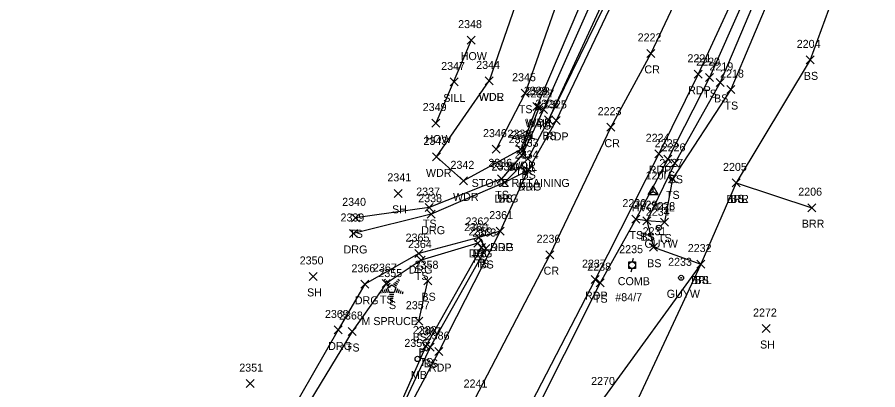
# Model space of a CAD drawing. Extents: x 1678863 to 1683592, y 407783 to 418211.
# Drawn here: x 1680777.1 to 1680992.2, y 416098.9 to 416192 of the extents above; entities that cross this region are included whole.
import ezdxf

# ---------------------------------------------------------------- set-up
doc = ezdxf.new("R2010")
doc.units = 0
for name, color, linetype in [('C_A', 7, 'Continuous'), ('C_I', 7, 'Continuous'), ('CPSM', 7, 'Continuous'), ('L_A', 7, 'Continuous'), ('L_C', 7, 'Continuous'), ('L_I', 7, 'Continuous'), ('L_TIC', 7, 'Continuous'), ('LABL', 7, 'Continuous'), ('LAWA', 7, 'Continuous'), ('LBC', 7, 'Continuous'), ('LELB', 7, 'Continuous'), ('LMB', 7, 'Continuous'), ('LTC', 7, 'Continuous'), ('LW', 7, 'Continuous'), ('P_A', 7, 'Continuous'), ('P_I', 7, 'Continuous'), ('P_TIC', 7, 'Continuous'), ('PET', 7, 'Continuous'), ('PRC', 7, 'Continuous'), ('R_A', 7, 'Continuous'), ('R_I', 7, 'Continuous'), ('R_TIC', 7, 'Continuous'), ('RDG', 7, 'Continuous'), ('U_A', 7, 'Continuous'), ('U_C', 7, 'Continuous'), ('U_I', 7, 'Continuous'), ('UP', 7, 'Continuous'), ('UPGW', 7, 'Continuous')]:
    doc.layers.add(name, color=color, linetype=linetype)

msp = doc.modelspace()

# ---------------------------------------------------------------- linework, layer by layer
at = {"layer": 'CPSM'}
for p, q in [((1680934.83, 416147.75), (1680936.08, 416149.91)), ((1680934.83, 416147.75), (1680936.08, 416148.47)), ((1680937.33, 416147.75), (1680936.08, 416149.91)), ((1680936.08, 416148.47), (1680936.08, 416149.91)), ((1680936.08, 416148.47), (1680936.08, 416148.47)), ((1680936.08, 416148.47), (1680937.33, 416147.75)), ((1680934.83, 416147.75), (1680937.33, 416147.75))]:
    msp.add_line(p, q, dxfattribs=at)
at = {"layer": 'L_TIC'}
for points in [[(1680889.59, 416185.32), (1680891.59, 416187.32)], [(1680891.59, 416185.32), (1680889.59, 416187.32)], [(1680974.32, 416180.38), (1680976.32, 416182.38)], [(1680976.32, 416180.38), (1680974.32, 416182.38)], [(1680885.36, 416174.85), (1680887.36, 416176.85)], [(1680887.36, 416174.85), (1680885.36, 416176.85)], [(1680894.11, 416175.12), (1680896.11, 416177.12)], [(1680896.11, 416175.12), (1680894.11, 416177.12)], [(1680894.11, 416175.12), (1680896.11, 416177.12)], [(1680896.11, 416175.12), (1680894.11, 416177.12)], [(1680949.18, 416175.93), (1680951.18, 416177.93)], [(1680951.18, 416175.93), (1680949.18, 416177.93)], [(1680951.87, 416174.74), (1680953.87, 416176.74)], [(1680953.87, 416174.74), (1680951.87, 416176.74)], [(1680903.09, 416172.04), (1680905.09, 416174.04)], [(1680905.09, 416172.04), (1680903.09, 416174.04)], [(1680954.51, 416172.95), (1680956.51, 416174.95)], [(1680956.51, 416172.95), (1680954.51, 416174.95)], [(1680906.02, 416168.68), (1680908.02, 416170.68)], [(1680908.02, 416168.68), (1680906.02, 416170.68)], [(1680906.56, 416168.52), (1680908.56, 416170.52)], [(1680908.56, 416168.52), (1680906.56, 416170.52)], [(1680907.67, 416167.97), (1680909.67, 416169.97)], [(1680909.67, 416167.97), (1680907.67, 416169.97)], [(1680908.93, 416165.42), (1680910.93, 416167.42)], [(1680910.93, 416165.42), (1680908.93, 416167.42)], [(1680908.93, 416165.42), (1680910.93, 416167.42)], [(1680910.93, 416165.42), (1680908.93, 416167.42)], [(1680880.75, 416164.58), (1680882.75, 416166.58)], [(1680882.75, 416164.58), (1680880.75, 416166.58)], [(1680895.87, 416158.06), (1680897.87, 416160.06)], [(1680897.87, 416158.06), (1680895.87, 416160.06)], [(1680902, 416157.93), (1680904, 416159.93)], [(1680904, 416157.93), (1680902, 416159.93)], [(1680902.31, 416157.6), (1680904.31, 416159.6)], [(1680904.31, 416157.6), (1680902.31, 416159.6)], [(1680880.92, 416156.13), (1680882.92, 416158.13)], [(1680882.92, 416156.13), (1680880.92, 416158.13)], [(1680902.23, 416156.56), (1680904.23, 416158.56)], [(1680904.23, 416156.56), (1680902.23, 416158.56)], [(1680903.75, 416155.65), (1680905.75, 416157.65)], [(1680905.75, 416155.65), (1680903.75, 416157.65)], [(1680938.74, 416155.54), (1680940.74, 416157.54)], [(1680940.74, 416155.54), (1680938.74, 416157.54)], [(1680940.54, 416154.52), (1680942.54, 416156.52)], [(1680942.54, 416154.52), (1680940.54, 416156.52)], [(1680897.19, 416150.63), (1680899.19, 416152.63)], [(1680899.19, 416150.63), (1680897.19, 416152.63)], [(1680939.89, 416150.62), (1680941.89, 416152.62)], [(1680941.89, 416150.62), (1680939.89, 416152.62)], [(1680887.68, 416150.13), (1680889.68, 416152.13)], [(1680889.68, 416150.13), (1680887.68, 416152.13)], [(1680897.95, 416149.71), (1680899.95, 416151.71)], [(1680899.95, 416149.71), (1680897.95, 416151.71)], [(1680955.88, 416149.62), (1680957.88, 416151.62)], [(1680957.88, 416149.62), (1680955.88, 416151.62)], [(1680955.88, 416149.62), (1680957.88, 416151.62)], [(1680957.88, 416149.62), (1680955.88, 416151.62)], [(1680955.88, 416149.62), (1680957.88, 416151.62)], [(1680957.88, 416149.62), (1680955.88, 416151.62)], [(1680871.33, 416147), (1680873.33, 416149)], [(1680873.33, 416147), (1680871.33, 416149)], [(1680879.11, 416143.44), (1680881.11, 416145.44)], [(1680881.11, 416143.44), (1680879.11, 416145.44)], [(1680974.76, 416143.42), (1680976.76, 416145.42)], [(1680976.76, 416143.42), (1680974.76, 416145.42)], [(1680860.7, 416140.88), (1680862.7, 416142.88)], [(1680862.7, 416140.88), (1680860.7, 416142.88)], [(1680930.74, 416140.56), (1680932.74, 416142.56)], [(1680932.74, 416140.56), (1680930.74, 416142.56)], [(1680930.74, 416140.56), (1680932.74, 416142.56)], [(1680932.74, 416140.56), (1680930.74, 416142.56)], [(1680933.47, 416140.15), (1680935.47, 416142.15)], [(1680935.47, 416140.15), (1680933.47, 416142.15)], [(1680933.47, 416140.15), (1680935.47, 416142.15)], [(1680935.47, 416140.15), (1680933.47, 416142.15)], [(1680937.9, 416139.82), (1680939.9, 416141.82)], [(1680939.9, 416139.82), (1680937.9, 416141.82)], [(1680891.48, 416135.98), (1680893.48, 416137.98)], [(1680893.48, 416135.98), (1680891.48, 416137.98)], [(1680891.24, 416134.56), (1680893.24, 416136.56)], [(1680893.24, 416134.56), (1680891.24, 416136.56)], [(1680892.2, 416133.47), (1680894.2, 416135.47)], [(1680894.2, 416133.47), (1680892.2, 416135.47)], [(1680892.2, 416133.47), (1680894.2, 416135.47)], [(1680894.2, 416133.47), (1680892.2, 416135.47)], [(1680893.22, 416133.21), (1680895.22, 416135.21)], [(1680895.22, 416133.21), (1680893.22, 416135.21)], [(1680935.15, 416133.53), (1680937.15, 416135.53)], [(1680937.15, 416133.53), (1680935.15, 416135.53)], [(1680877.09, 416130.32), (1680879.09, 416132.32)], [(1680879.09, 416130.32), (1680877.09, 416132.32)], [(1680947, 416129.32), (1680949, 416131.32)], [(1680949, 416129.32), (1680947, 416131.32)], [(1680947, 416129.32), (1680949, 416131.32)], [(1680949, 416129.32), (1680947, 416131.32)], [(1680850.08, 416126.23), (1680852.08, 416128.23)], [(1680852.08, 416126.23), (1680850.08, 416128.23)], [(1680878.72, 416125.15), (1680880.72, 416127.15)], [(1680880.72, 416125.15), (1680878.72, 416127.15)], [(1680921.88, 416124.66), (1680923.88, 416126.66)], [(1680923.88, 416124.66), (1680921.88, 416126.66)], [(1680868.36, 416124.43), (1680870.36, 416126.43)], [(1680870.36, 416124.43), (1680868.36, 416126.43)], [(1680876.52, 416115.03), (1680878.52, 416117.03)], [(1680878.52, 416115.03), (1680876.52, 416117.03)], [(1680859.87, 416112.45), (1680861.87, 416114.45)], [(1680861.87, 416112.45), (1680859.87, 416114.45)], [(1680963.32, 416113.2), (1680965.32, 416115.2)], [(1680965.32, 416113.2), (1680963.32, 416115.2)], [(1680878.27, 416108.82), (1680880.27, 416110.82)], [(1680880.27, 416108.82), (1680878.27, 416110.82)], [(1680879.31, 416108.5), (1680881.31, 416110.5)], [(1680881.31, 416108.5), (1680879.31, 416110.5)], [(1680834.31, 416099.42), (1680836.31, 416101.42)], [(1680836.31, 416099.42), (1680834.31, 416101.42)]]:
    msp.add_lwpolyline(points, dxfattribs=at)
at = {"layer": 'LABL'}
for points in [[(1680956.88, 416150.62), (1680948, 416130.32), (1680930.66, 416093.13), (1680912.2, 416051.51), (1680883.96, 416013.81), (1680874.19, 415988.78), (1680853.91, 415952.29), (1680842.26, 415917.58), (1680823.76, 415878.55), (1680802.21, 415849.25), (1680792.83, 415826.14)], [(1680956.88, 416150.62), (1680975.76, 416144.42)]]:
    msp.add_lwpolyline(points, dxfattribs=at)
at = {"layer": 'LAWA'}
for points in [[(1680952.92, 416321.87), (1680950.2, 416313.97), (1680933.13, 416260.29), (1680920.36, 416201.05), (1680907.02, 416169.68), (1680903, 416158.93), (1680888.68, 416151.13), (1680881.92, 416157.13), (1680895.11, 416176.12)], [(1680922.98, 416258.88), (1680912.33, 416235.37), (1680907.58, 416212.33), (1680895.11, 416176.12)]]:
    msp.add_lwpolyline(points, dxfattribs=at)
at = {"layer": 'LBC'}
msp.add_lwpolyline([(1680890.59, 416186.32), (1680881.75, 416165.58)], dxfattribs=at)
at = {"layer": 'LELB'}
for points in [[(1681183.55, 416833.63), (1681182.26, 416826.66), (1681180.25, 416810.78), (1681169.29, 416761.59), (1681161.1, 416720.62), (1681142.83, 416670.76), (1681140.44, 416656.68), (1681135.09, 416652.62), (1681137.22, 416644.16), (1681128.95, 416609.13), (1681110.82, 416560.56), (1681097.95, 416523.26), (1681082.61, 416474.04), (1681065.03, 416423.77), (1681042.03, 416376.09), (1681025.29, 416329.55), (1681005.26, 416289.72), (1680988.66, 416250.32), (1680971.75, 416212.59), (1680955.51, 416173.95), (1680940.89, 416151.62), (1680938.9, 416140.82), (1680934.47, 416141.15), (1680931.74, 416141.56)], [(1681133.74, 416607.2), (1681113.76, 416559.31), (1681101.82, 416522.05), (1681085.89, 416471.83), (1681071.19, 416421.26), (1681051.86, 416373.86), (1681035.51, 416329.96), (1681028.19, 416324.2), (1681022.12, 416304.25), (1681026.28, 416298.9), (1681016.09, 416285.94), (1681000.34, 416247.72), (1680995.54, 416236.51), (1680975.32, 416181.38), (1680956.88, 416150.62)], [(1681038.03, 416377.84), (1681018.75, 416331.61), (1681001.83, 416290.79), (1680984.44, 416253.74), (1680966.98, 416214.94), (1680950.18, 416176.93), (1680939.74, 416156.54), (1680931.74, 416141.56), (1680922.88, 416125.66), (1680904.84, 416089.79), (1680882.52, 416047.72), (1680856.47, 415999.19), (1680833.95, 415957.08), (1680817.58, 415925.78), (1680807.17, 415890.21), (1680788.23, 415868.01), (1680776.06, 415847.05), (1680760.46, 415817.8), (1680755.71, 415808.25), (1680735.62, 415773.1), (1680716.45, 415735.15), (1680696.34, 415699.12)], [(1681040.38, 416376.76), (1681020.53, 416330.9), (1681004, 416290.19), (1680986.49, 416252.11), (1680968.98, 416213.99), (1680952.87, 416175.74), (1680941.54, 416155.52), (1680934.47, 416141.15), (1680936.15, 416134.53), (1680948, 416130.32), (1680923.93, 416097.09), (1680898.35, 416054.23), (1680878.48, 416018.3), (1680864.77, 415990.85), (1680847.18, 415954.31), (1680832.62, 415926.78), (1680825.84, 415905.87), (1680814.58, 415883.3), (1680794.11, 415850.39), (1680780.48, 415832.8)], [(1680976.35, 416320.55), (1680973.86, 416317.03), (1680974.61, 416315.77), (1680967.98, 416297.49), (1680948.6, 416255.33), (1680925.56, 416198.48), (1680909.93, 416166.42), (1680904.75, 416156.65), (1680898.95, 416150.71)], [(1680976.35, 416320.55), (1680974.61, 416321.47), (1680972.62, 416317.67), (1680971.81, 416317.12), (1680966.46, 416298.16), (1680946.88, 416255.71), (1680924.89, 416198.94), (1680909.93, 416166.42)], [(1680968.27, 416311.61), (1680964.92, 416299.71), (1680944.33, 416256.03), (1680922.61, 416200.28), (1680908.67, 416168.97), (1680903.23, 416157.56), (1680898.19, 416151.63), (1680880.11, 416144.44), (1680861.7, 416141.88)], [(1680922.98, 416258.88), (1680915.86, 416206.67), (1680904.09, 416173.04), (1680896.87, 416159.06)], [(1680893.2, 416134.47), (1680892.24, 416135.56), (1680878.09, 416131.32), (1680869.36, 416125.43), (1680860.87, 416113.45), (1680843.68, 416085.19), (1680830.69, 416061.69), (1680822.84, 416039.43), (1680813.92, 415999.28)], [(1680892.48, 416136.98), (1680894.22, 416134.21), (1680880.31, 416109.5), (1680867.79, 416082.62), (1680847.79, 416047.2), (1680836.18, 416026.26), (1680819.21, 415995.76)], [(1680893.2, 416134.47), (1680879.27, 416109.82), (1680867.46, 416082.98), (1680846.76, 416047.54), (1680835.22, 416026.96), (1680819.21, 415995.76)], [(1680877.52, 416116.03), (1680879.72, 416126.15)]]:
    msp.add_lwpolyline(points, dxfattribs=at)
at = {"layer": 'LMB'}
for p, q in [((1680877.86, 416109.2), (1680879.15, 416108.82)), ((1680877.86, 416106.61), (1680877.86, 416109.2)), ((1680877.86, 416108.3), (1680879.15, 416108.81)), ((1680877.21, 416106.6), (1680877.21, 416106.6))]:
    msp.add_line(p, q, dxfattribs=at)
msp.add_circle((1680877.21, 416106.6), 0.656, dxfattribs=at)
at = {"layer": 'LTC'}
for p, q in [((1680868.85, 416126.27), (1680869.21, 416126.52)), ((1680872.25, 416126.51), (1680872.67, 416126.2)), ((1680869.06, 416125.8), (1680869.59, 416126.18)), ((1680869.27, 416125.33), (1680869.98, 416125.85)), ((1680869.48, 416124.87), (1680870.36, 416125.51)), ((1680869.71, 416124.41), (1680870.72, 416125.15)), ((1680869.71, 416124.41), (1680870.09, 416123.22)), ((1680870.72, 416125.15), (1680871.72, 416124.42)), ((1680871.14, 416125.46), (1680871.95, 416124.87)), ((1680871.72, 416124.42), (1680871.32, 416123.22)), ((1680871.51, 416125.81), (1680872.19, 416125.32)), ((1680871.88, 416126.16), (1680872.43, 416125.76)), ((1680867.89, 416123.55), (1680868.04, 416123.08)), ((1680868.34, 416123.76), (1680868.55, 416123.11)), ((1680868.8, 416123.98), (1680869.07, 416123.14)), ((1680869.25, 416124.19), (1680869.58, 416123.18)), ((1680871.32, 416123.22), (1680870.09, 416123.22)), ((1680871.29, 416122.72), (1680870.14, 416122.72)), ((1680871.2, 416122.22), (1680870.21, 416122.22)), ((1680872.15, 416124.15), (1680871.82, 416123.11)), ((1680872.6, 416123.9), (1680872.31, 416123.02)), ((1680873.04, 416123.65), (1680872.81, 416122.92)), ((1680873.49, 416123.4), (1680873.3, 416122.83)), ((1680871.12, 416121.72), (1680870.29, 416121.72)), ((1680871.04, 416121.22), (1680870.36, 416121.22))]:
    msp.add_line(p, q, dxfattribs=at)
at = {"layer": 'LW'}
msp.add_lwpolyline([(1680907.56, 416169.52), (1680903.31, 416158.6)], dxfattribs=at)
at = {"layer": 'P_TIC'}
for points in [[(1680934.47, 416182), (1680936.47, 416184)], [(1680936.47, 416182), (1680934.47, 416184)], [(1680946.35, 416176.78), (1680948.35, 416178.78)], [(1680948.35, 416176.78), (1680946.35, 416178.78)], [(1680910.81, 416165.24), (1680912.81, 416167.24)], [(1680912.81, 416165.24), (1680910.81, 416167.24)], [(1680924.48, 416163.55), (1680926.48, 416165.55)], [(1680926.48, 416163.55), (1680924.48, 416165.55)], [(1680936.48, 416156.89), (1680938.48, 416158.89)], [(1680938.48, 416156.89), (1680936.48, 416158.89)], [(1680903.74, 416152.71), (1680905.74, 416154.71)], [(1680905.74, 416152.71), (1680903.74, 416154.71)], [(1680896.85, 416137.56), (1680898.85, 416139.56)], [(1680898.85, 416137.56), (1680896.85, 416139.56)], [(1680909.27, 416131.66), (1680911.27, 416133.66)], [(1680911.27, 416131.66), (1680909.27, 416133.66)], [(1680920.56, 416125.43), (1680922.56, 416127.43)], [(1680922.56, 416125.43), (1680920.56, 416127.43)], [(1680881.54, 416107.43), (1680883.54, 416109.43)], [(1680883.54, 416107.43), (1680881.54, 416109.43)]]:
    msp.add_lwpolyline(points, dxfattribs=at)
at = {"layer": 'PET'}
for points in [[(1681035.74, 416378.53), (1681017.06, 416332.68), (1680999.27, 416291.42), (1680982.69, 416254.14), (1680964.82, 416215.74), (1680947.35, 416177.78), (1680937.48, 416157.89), (1680921.56, 416126.43), (1680903.28, 416091.07), (1680880.84, 416048.45), (1680855.06, 415999.87), (1680831.97, 415957.26), (1680815.39, 415926.61), (1680795.99, 415889.86), (1680774.34, 415848.34), (1680753.45, 415809.45), (1680734.45, 415773.68), (1680714.62, 415736.11), (1680695.56, 415699.43)], [(1680996.01, 416353.71), (1680982.81, 416321.51), (1680971.48, 416295.92), (1680952.7, 416253.89), (1680926.82, 416197.74), (1680911.81, 416166.24), (1680904.74, 416153.71), (1680897.85, 416138.56), (1680882.54, 416108.43), (1680868.49, 416082.16), (1680848.81, 416046.27), (1680837.32, 416025.64), (1680820.87, 415994), (1680802.93, 415960.8), (1680794.93, 415945.38), (1680788.35, 415932.2), (1680766.35, 415890.2), (1680748.57, 415858.05), (1680739.86, 415843.18), (1680719.5, 415803.29), (1680704.34, 415773.88), (1680688.05, 415743.55), (1680674.8, 415719.5), (1680654.86, 415682.79)]]:
    msp.add_lwpolyline(points, dxfattribs=at)
at = {"layer": 'PRC'}
msp.add_lwpolyline([(1681023.42, 416383.55), (1681004.96, 416337.97), (1680986.61, 416296.09), (1680970.95, 416259.77), (1680953.86, 416221.87), (1680935.47, 416183), (1680925.48, 416164.55), (1680910.27, 416132.66), (1680891.39, 416096.45), (1680869.68, 416055.77), (1680842.56, 416004.51), (1680820.26, 415963.67), (1680803.62, 415931.19), (1680784.3, 415896.02), (1680762.74, 415854.4), (1680741.72, 415814.49), (1680722.6, 415778.99), (1680702.41, 415740.81), (1680684.22, 415706.23), (1680664.5, 415668.42)], dxfattribs=at)
at = {"layer": 'R_TIC'}
for points in [[(1680903.74, 416152.71), (1680905.74, 416154.71)], [(1680905.74, 416152.71), (1680903.74, 416154.71)], [(1680897.95, 416149.71), (1680899.95, 416151.71)], [(1680899.95, 416149.71), (1680897.95, 416151.71)], [(1680879.61, 416141.79), (1680881.61, 416143.79)], [(1680881.61, 416141.79), (1680879.61, 416143.79)], [(1680896.85, 416137.56), (1680898.85, 416139.56)], [(1680898.85, 416137.56), (1680896.85, 416139.56)], [(1680860.2, 416136.97), (1680862.2, 416138.97)], [(1680862.2, 416136.97), (1680860.2, 416138.97)], [(1680891.48, 416135.98), (1680893.48, 416137.98)], [(1680893.48, 416135.98), (1680891.48, 416137.98)], [(1680876.5, 416131.94), (1680878.5, 416133.94)], [(1680878.5, 416131.94), (1680876.5, 416133.94)], [(1680863.02, 416124.26), (1680865.02, 416126.26)], [(1680865.02, 416124.26), (1680863.02, 416126.26)], [(1680856.36, 416112.84), (1680858.36, 416114.84)], [(1680858.36, 416112.84), (1680856.36, 416114.84)]]:
    msp.add_lwpolyline(points, dxfattribs=at)
at = {"layer": 'RDG'}
for points in [[(1680904.74, 416153.71), (1680898.95, 416150.71), (1680880.61, 416142.79), (1680861.2, 416137.97)], [(1680897.85, 416138.56), (1680892.48, 416136.98), (1680877.5, 416132.94), (1680864.02, 416125.26), (1680857.36, 416113.84), (1680841.78, 416086.73), (1680828.78, 416065.69), (1680820.34, 416036.29), (1680812.02, 416000.84), (1680813.92, 415999.28), (1680816.15, 415997.75), (1680819.21, 415995.76), (1680820.87, 415994)]]:
    msp.add_lwpolyline(points, dxfattribs=at)
at = {"layer": 'UP'}
for p, q in [((1680930.02, 416129.21), (1680930.02, 416130.88)), ((1680930.02, 416130.88), (1680931.69, 416130.88)), ((1680931.11, 416131.71), (1680930.86, 416130.88)), ((1680931.69, 416130.88), (1680931.69, 416129.21)), ((1680931.69, 416129.21), (1680930.02, 416129.21)), ((1680930.61, 416128.38), (1680930.86, 416129.21)), ((1680930.86, 416130.04), (1680930.86, 416130.04))]:
    msp.add_line(p, q, dxfattribs=at)
msp.add_circle((1680930.86, 416130.04), 0.833, dxfattribs=at)
at = {"layer": 'UPGW'}
for centre, radius in [((1680937.52, 416139.4), 0.625), ((1680937.52, 416139.4), 0.0833), ((1680943.08, 416126.88), 0.625), ((1680943.08, 416126.88), 0.0833)]:
    msp.add_circle(centre, radius, dxfattribs=at)

# ---------------------------------------------------------------- texts
at = {"layer": 'C_A'}
msp.add_text('HVCTRL', height=2, dxfattribs=at).set_placement((1680930.77, 416143.47))
at = {"layer": 'C_I'}
msp.add_text('120', height=2, dxfattribs=at).set_placement((1680934.2, 416151.47))
at = {"layer": 'L_A'}
for s, p in [('HOW', (1680887.98, 416181.32)), ('BS', (1680973.76, 416176.38)), ('TS', (1680948.59, 416171.93)), ('SILL', (1680883.62, 416170.85)), ('WDR', (1680892.47, 416171.12)), ('WDL', (1680892.52, 416171.12)), ('BS', (1680951.31, 416170.74)), ('TS', (1680902.5, 416168.04)), ('TS', (1680953.92, 416168.95)), ('WALL', (1680904.05, 416164.52)), ('WDR', (1680904.38, 416164.68)), ('TS', (1680907.08, 416163.97)), ('BS', (1680908.38, 416161.42)), ('BS', (1680908.38, 416161.42)), ('HOW', (1680879.14, 416160.58)), ('TS', (1680895.28, 416154.06)), ('WALL', (1680899.8, 416153.6)), ('WDR', (1680900.36, 416153.93)), ('TS', (1680901.64, 416152.56)), ('WDR', (1680879.28, 416152.13)), ('BS', (1680903.19, 416151.65)), ('TS', (1680938.15, 416151.54)), ('BS', (1680939.98, 416150.52)), ('WDR', (1680886.05, 416146.13)), ('TS', (1680896.6, 416146.63)), ('TS', (1680939.3, 416146.62)), ('BS', (1680897.4, 416145.71)), ('BRR', (1680954.37, 416145.62)), ('BRL', (1680954.43, 416145.62)), ('BS', (1680955.33, 416145.62)), ('SH', (1680870.82, 416143)), ('TS', (1680878.52, 416139.44)), ('BRR', (1680973.24, 416139.42)), ('TS', (1680860.11, 416136.88)), ('TS', (1680930.15, 416136.56)), ('TS', (1680930.15, 416136.56)), ('TS', (1680932.88, 416136.15)), ('BS', (1680932.91, 416136.15)), ('TS', (1680937.31, 416135.82)), ('BS', (1680890.92, 416131.98)), ('TS', (1680890.65, 416130.56)), ('TS', (1680891.61, 416129.47)), ('TS', (1680891.61, 416129.47)), ('BS', (1680892.66, 416129.21)), ('BS', (1680934.59, 416129.53)), ('TS', (1680876.5, 416126.32)), ('BRL', (1680945.54, 416125.32)), ('BS', (1680946.44, 416125.32)), ('SH', (1680849.57, 416122.23)), ('TS', (1680867.77, 416120.43)), ('BS', (1680878.16, 416121.15)), ('TS', (1680921.29, 416120.66)), ('S', (1680870.04, 416119.06)), ('BS', (1680875.96, 416111.03)), ('TS', (1680859.28, 416108.45)), ('SH', (1680962.81, 416109.2)), ('TS', (1680877.68, 416104.82)), ('BS', (1680878.75, 416104.5)), ('MB', (1680875.52, 416101.6))]:
    msp.add_text(s, height=2, dxfattribs=at).set_placement(p)
at = {"layer": 'L_C'}
for s, p in [('STONE RETAINING', (1680890.71, 416149.6)), ('M SPRUCE', (1680863.16, 416115.06))]:
    msp.add_text(s, height=2, dxfattribs=at).set_placement(p)
at = {"layer": 'L_I'}
for s, p in [('2348', (1680887.33, 416189.32)), ('2204', (1680971.98, 416184.38)), ('2347', (1680883.1, 416178.85)), ('2344', (1680891.85, 416179.12)), ('2344', (1680891.85, 416179.12)), ('2220', (1680946.84, 416179.93)), ('2219', (1680950.17, 416178.74)), ('2218', (1680952.82, 416176.95)), ('2345', (1680900.83, 416176.04)), ('2329', (1680903.75, 416172.68)), ('2328', (1680904.3, 416172.52)), ('2327', (1680905.41, 416171.97)), ('2349', (1680878.48, 416168.58)), ('2326', (1680906.62, 416169.42)), ('2326', (1680906.62, 416169.42)), ('2346', (1680893.55, 416162.06)), ('2330', (1680899.65, 416161.93)), ('2331', (1680900.62, 416161.6)), ('2343', (1680878.66, 416160.13)), ('2332', (1680899.97, 416160.56)), ('2333', (1680901.49, 416159.65)), ('2225', (1680936.48, 416159.54)), ('2226', (1680938.22, 416158.52)), ('2336', (1680894.88, 416154.63)), ('2227', (1680937.63, 416154.62)), ('2342', (1680885.42, 416154.13)), ('2335', (1680895.69, 416153.71)), ('2205', (1680953.55, 416153.62)), ('2205', (1680953.55, 416153.62)), ('2205', (1680953.55, 416153.62)), ('2341', (1680869.64, 416151)), ('2337', (1680876.85, 416147.44)), ('2206', (1680972.36, 416147.42)), ('2340', (1680858.35, 416144.88)), ('2230', (1680928.4, 416144.56)), ('2230', (1680928.4, 416144.56)), ('2229', (1680931.2, 416144.15)), ('2229', (1680931.2, 416144.15)), ('2228', (1680935.64, 416143.82)), ('2362', (1680889.18, 416139.98)), ('2360', (1680888.84, 416138.56)), ('2359', (1680889.93, 416137.47)), ('2359', (1680889.93, 416137.47)), ('2231', (1680933.46, 416137.53)), ('2363', (1680890.91, 416137.21)), ('2364', (1680874.79, 416134.32)), ('2232', (1680944.74, 416133.32)), ('2232', (1680944.74, 416133.32)), ('2350', (1680847.73, 416130.23)), ('2358', (1680876.46, 416129.15)), ('2367', (1680866.05, 416128.43)), ('2355', (1680867.4, 416127.06)), ('2238', (1680919.62, 416128.66)), ('2357', (1680874.26, 416119.03)), ('2368', (1680857.56, 416116.45)), ('2272', (1680961.06, 416117.2)), ('2388', (1680876.01, 416112.82)), ('2387', (1680877.05, 416112.5)), ('2356', (1680873.89, 416109.6)), ('2351', (1680832.62, 416103.42)), ('2270', (1680920.58, 416100.09))]:
    msp.add_text(s, height=2, dxfattribs=at).set_placement(p)
at = {"layer": 'LTC'}
msp.add_text('.', height=1.04, rotation=270, dxfattribs=at).set_placement((1680870.6, 416124.16))
at = {"layer": 'P_A'}
for s, p in [('CR', (1680933.9, 416178)), ('RDP', (1680944.84, 416172.78)), ('RDP', (1680909.29, 416161.24)), ('CR', (1680923.91, 416159.55)), ('RDP', (1680934.97, 416152.89)), ('RDP', (1680902.23, 416148.71)), ('RDP', (1680895.34, 416133.56)), ('CR', (1680908.7, 416127.66)), ('RDP', (1680919.04, 416121.43)), ('RDP', (1680880.03, 416103.43))]:
    msp.add_text(s, height=2, dxfattribs=at).set_placement(p)
at = {"layer": 'P_I'}
for s, p in [('2222', (1680932.21, 416186)), ('2221', (1680944.66, 416180.78)), ('2325', (1680908.55, 416169.24)), ('2223', (1680922.22, 416167.55)), ('2224', (1680934.22, 416160.89)), ('2334', (1680901.48, 416156.71)), ('2361', (1680895.11, 416141.56)), ('2236', (1680906.95, 416135.66)), ('2237', (1680918.3, 416129.43)), ('2386', (1680879.23, 416111.43)), ('2241', (1680888.7, 416099.45))]:
    msp.add_text(s, height=2, dxfattribs=at).set_placement(p)
at = {"layer": 'R_A'}
for p in [(1680902.23, 416148.71), (1680896.44, 416145.71), (1680878.1, 416137.79), (1680895.34, 416133.56), (1680858.69, 416132.97), (1680889.97, 416131.98), (1680874.99, 416127.94), (1680861.51, 416120.26), (1680854.85, 416108.84)]:
    msp.add_text('DRG', height=2, dxfattribs=at).set_placement(p)
at = {"layer": 'R_I'}
for s, p in [('2334', (1680901.48, 416156.71)), ('2335', (1680895.69, 416153.71)), ('2338', (1680877.35, 416145.79)), ('2339', (1680857.93, 416140.97)), ('2362', (1680889.18, 416139.98)), ('2361', (1680895.11, 416141.56)), ('2365', (1680874.2, 416135.94)), ('2366', (1680860.66, 416128.26)), ('2369', (1680854.04, 416116.84))]:
    msp.add_text(s, height=2, dxfattribs=at).set_placement(p)
at = {"layer": 'U_A'}
for s, p in [('GUYW', (1680933.92, 416134.4)), ('COMB', (1680927.24, 416125.04)), ('GUYW', (1680939.47, 416121.88))]:
    msp.add_text(s, height=2, dxfattribs=at).set_placement(p)
at = {"layer": 'U_C'}
msp.add_text('#84/7', height=2, dxfattribs=at).set_placement((1680926.62, 416121.04))
at = {"layer": 'U_I'}
for s, p in [('2234', (1680934.26, 416142.4)), ('2235', (1680927.6, 416133.04)), ('2233', (1680939.82, 416129.88))]:
    msp.add_text(s, height=2, dxfattribs=at).set_placement(p)

doc.saveas('drawing.dxf')
